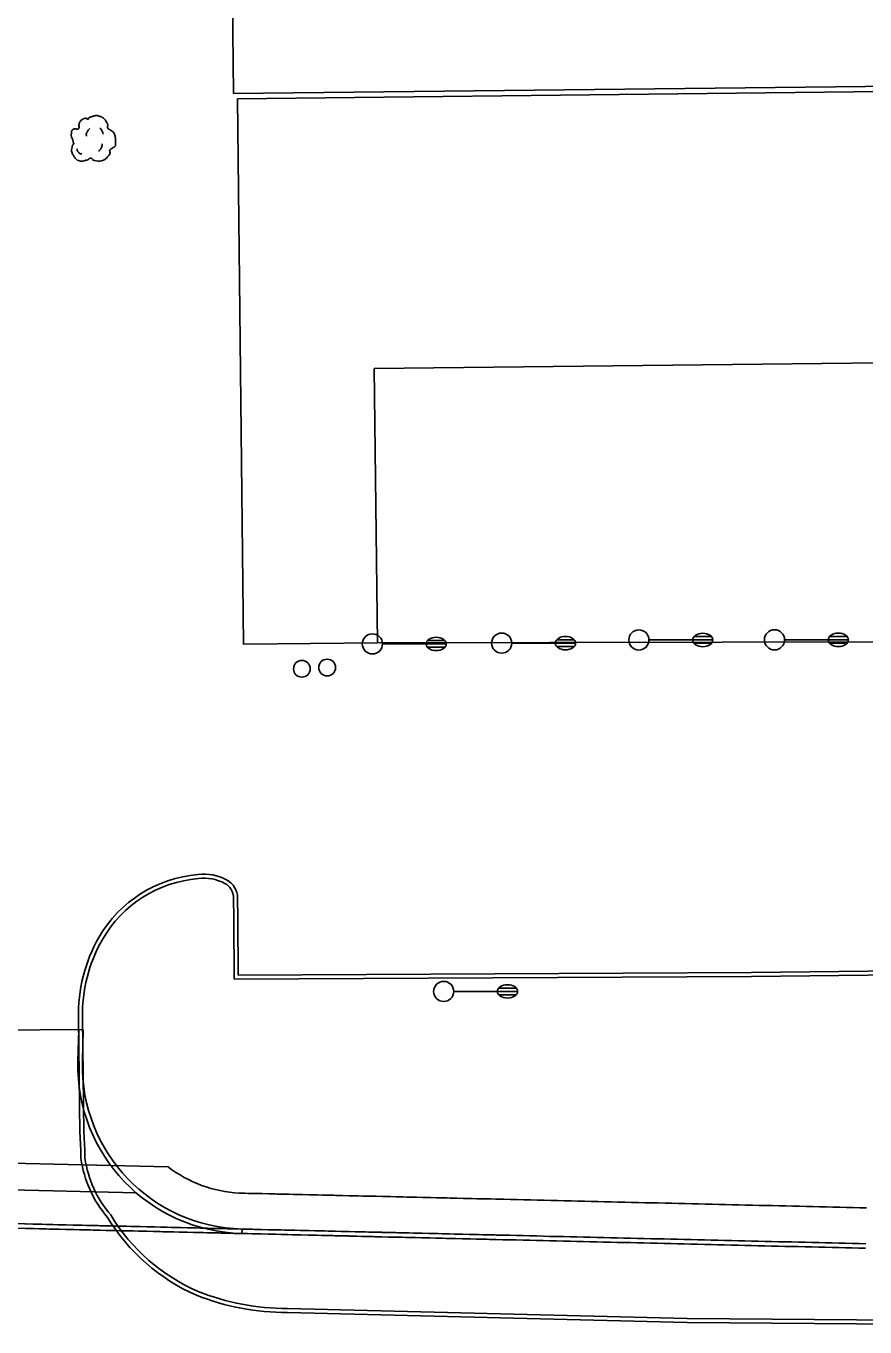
# Model space of a CAD drawing. Extents: x 2145380 to 2157287, y 139568 to 149130.
# Drawn here: x 2147856.1 to 2147980.9, y 143189.7 to 143383.4 of the extents above; entities that cross this region are included whole.
import ezdxf

# ---------------------------------------------------------------- set-up
doc = ezdxf.new("R2010")
doc.units = 0
for name, color, linetype in [('PR_PREVIOUSLY CONSTRUCTED', 7, 'Continuous'), ('TOPO_Building', 7, 'Continuous'), ('TOPO_Curb Back', 7, 'Continuous'), ('TOPO_Fence', 7, 'Continuous'), ('TOPO_Light Pole', 7, 'Continuous'), ('TOPO_Misc', 7, 'Continuous'), ('TOPO_Misc Line', 7, 'Continuous'), ('TOPO_Tree', 7, 'Continuous')]:
    doc.layers.add(name, color=color, linetype=linetype)

# ---------------------------------------------------------------- blocks, each defined once
blk = doc.blocks.new('POST')
at = {"layer": 'TOPO_Misc'}
for start, end in [(90, 180), (180, 270), (360, 90), (270, 0)]:
    blk.add_arc((-0.01, 0.03), 3.16, start, end, dxfattribs=at)
blk = doc.blocks.new('LP')
at = {"layer": 'TOPO_Light Pole'}
blk.add_line((3.81, 0), (20.32, 0), dxfattribs=at)
for points in [[(20.32, 0), (27.94, 0)], [(20.32, 0), (23.5, 0)], [(20.83, 1.27), (27.43, 1.27)], [(20.83, 1.27), (23.5, 1.27)], [(23.71, 1.27), (27.43, 1.27)], [(23.71, 0), (27.94, 0)], [(20.83, -1.27), (27.43, -1.27)], [(20.83, -1.27), (23.5, -1.27)], [(23.71, -1.27), (27.43, -1.27)]]:
    blk.add_lwpolyline(points, dxfattribs=at)
blk.add_circle((0, 0), 3.81, dxfattribs=at)
blk.add_ellipse((24.13, 0), major_axis=(3.81, 0), ratio=0.666667, dxfattribs=at)
blk = doc.blocks.new('TREE')
at = {"layer": 'TOPO_Tree'}
for points in [[(-3.49, 17.6), (-3.07, 18.27), (-2.58, 18.8), (-1.9, 19.19), (-1.05, 19.68), (-0.19, 19.96), (0.74, 20.24), (1.62, 20.51), (2.51, 20.82), (3.39, 20.77), (4.1, 20.73), (4.8, 20.47), (5.51, 20.24), (6.43, 19.95), (7.32, 19.73), (8.15, 19.19), (9.36, 18.4), (10.02, 17.21), (10.8, 16.01), (11.24, 15.33), (11.58, 14.62), (11.86, 13.89), (12.17, 13.08), (11.37, 12.02), (11.86, 11.25), (12, 11.03), (12.18, 10.86), (12.39, 10.72), (12.91, 10.35), (13.45, 10.02), (13.97, 9.66), (14.7, 9.16), (15.41, 8.68), (16.09, 8.07), (16.7, 7.53), (16.93, 6.73), (17.15, 5.95), (17.59, 4.38), (17.71, 2.77), (17.68, 1.19), (17.65, -0.25), (17.83, -2.22), (16.62, -3.04), (15.47, -3.83), (14.31, -4.58), (13.16, -5.35)], [(-14.07, -0.4), (-14.17, 0.5), (-14.37, 1.38), (-14.6, 2.25), (-14.84, 3.17), (-15.47, 3.96), (-15.66, 4.9), (-15.8, 5.59), (-15.71, 6.31), (-15.66, 7.01), (-15.6, 7.91), (-15.72, 8.8), (-15.13, 9.66), (-14.62, 10.42), (-13.76, 10.49), (-13.02, 10.72), (-12.18, 10.98), (-11.06, 10), (-10.37, 10.72), (-9.4, 11.74), (-10.29, 13.28), (-9.84, 14.42), (-9.56, 15.15), (-9.32, 15.89), (-8.78, 16.54), (-8.18, 17.26), (-7.5, 17.68), (-6.67, 18.13), (-6.14, 18.41), (-5.61, 18.61), (-5.08, 18.66), (-4.55, 18.71), (-4.02, 18.54), (-3.49, 18.13)], [(-4.21, 5.09), (-4.46, 6.09), (-4.3, 7.21), (-3.84, 8.21), (-3.33, 9.34), (-2.71, 10.27), (-1.64, 10.97)], [(5.89, 11.15), (6.5, 10.68), (6.96, 10.17), (7.36, 9.5), (7.93, 8.56), (8.31, 7.6), (8.46, 6.56)], [(13.16, -5.34), (13.25, -5.81), (13.36, -6.28), (13.45, -6.75), (13.76, -8.52), (12.24, -10.03), (10.8, -11.51), (9.98, -12.34), (9.13, -12.77), (8.15, -13.1), (5.97, -13.83), (3.32, -13.56), (1.27, -13.1), (0.49, -12.92), (-0.06, -11.44), (-0.84, -11.51), (-2.04, -11.61), (-3.28, -12.78), (-4.55, -13.1), (-6.06, -13.47), (-7.77, -14.03), (-9.31, -13.62), (-11.36, -13.09), (-12.84, -11.41), (-14.07, -9.39), (-15.32, -7.35), (-15.61, -5.13), (-15.13, -3.04), (-14.87, -1.89), (-13.91, -0.75), (-13.54, 0.13)], [(-11.38, -4.46), (-11.47, -5.41), (-11.03, -6.32), (-10.09, -7.22), (-9.3, -7.97), (-8.49, -8.26), (-7.7, -8.14)], [(4.79, -6.29), (5.71, -5.66), (6.3, -4.92), (6.81, -3.91), (7.36, -2.81), (7.63, -1.7), (7.54, -0.6)]]:
    blk.add_open_spline(points, degree=3, dxfattribs=at)

msp = doc.modelspace()

# ---------------------------------------------------------------- linework, layer by layer
at = {"layer": 'PR_PREVIOUSLY CONSTRUCTED'}
for p, q in [((2147833.37, 143233.75), (2147864.57, 143234.03)), ((2147863.9, 143234.03), (2147863.79, 143229.24)), ((2147864.57, 143234.03), (2147864.46, 143229.22)), ((2147819.81, 143214.94), (2147877.2, 143213.59)), ((2147828.33, 143214.74), (2147868.68, 143213.79)), ((2147824.34, 143210.83), (2147872.48, 143209.7)), ((2147808.36, 143205.54), (2147888.19, 143203.66)), ((2147808.38, 143206.2), (2147888.21, 143204.32)), ((2147888.19, 143203.66), (2147888.21, 143204.32))]:
    msp.add_line(p, q, dxfattribs=at)
for points in [[(2147887.79, 143209.68), (2147888.18, 143209.67), (2147888.62, 143209.66), (2147889.18, 143209.64), (2147889.83, 143209.63), (2147890.18, 143209.62), (2147891.03, 143209.6), (2147891.18, 143209.6), (2147892.18, 143209.57), (2147892.24, 143209.57), (2147893.18, 143209.55), (2147893.44, 143209.54), (2147894.18, 143209.53), (2147894.65, 143209.52), (2147895.18, 143209.5), (2147895.85, 143209.49), (2147896.18, 143209.48), (2147897.06, 143209.46), (2147897.18, 143209.45), (2147898.18, 143209.43), (2147898.26, 143209.43), (2147899.18, 143209.41), (2147899.46, 143209.4), (2147900.17, 143209.38), (2147900.67, 143209.37), (2147901.17, 143209.36), (2147901.87, 143209.35), (2147902.17, 143209.34), (2147903.08, 143209.32), (2147903.17, 143209.31), (2147904.17, 143209.29), (2147904.28, 143209.29), (2147905.17, 143209.27), (2147905.49, 143209.26), (2147906.17, 143209.24), (2147906.69, 143209.23), (2147907.17, 143209.22), (2147907.9, 143209.2), (2147908.17, 143209.2), (2147909.1, 143209.17), (2147909.17, 143209.17), (2147910.17, 143209.15), (2147910.3, 143209.15), (2147911.17, 143209.13), (2147911.51, 143209.12), (2147912.17, 143209.1), (2147912.71, 143209.09), (2147913.17, 143209.08), (2147913.92, 143209.06), (2147914.17, 143209.05), (2147915.12, 143209.03), (2147915.17, 143209.03), (2147916.17, 143209.01), (2147916.33, 143209), (2147917.17, 143208.98), (2147917.53, 143208.98), (2147918.17, 143208.96), (2147918.74, 143208.95), (2147919.17, 143208.94), (2147919.94, 143208.92), (2147920.17, 143208.91), (2147921.15, 143208.89), (2147921.17, 143208.89), (2147922.17, 143208.87), (2147922.35, 143208.86), (2147923.17, 143208.84), (2147923.55, 143208.83), (2147924.17, 143208.82), (2147924.76, 143208.81), (2147925.17, 143208.8), (2147925.96, 143208.78), (2147926.17, 143208.77), (2147927.17, 143208.75), (2147928.17, 143208.72), (2147929.17, 143208.7), (2147930.17, 143208.68), (2147931.17, 143208.65), (2147932.17, 143208.63), (2147933.17, 143208.61), (2147934.17, 143208.58), (2147935.17, 143208.56), (2147936.17, 143208.54), (2147937.17, 143208.51), (2147938.17, 143208.49), (2147939.16, 143208.47), (2147940.16, 143208.44), (2147941.16, 143208.42), (2147942.16, 143208.4), (2147943.16, 143208.37), (2147944.16, 143208.35), (2147945.16, 143208.32), (2147946.16, 143208.3), (2147947.16, 143208.28), (2147948.16, 143208.25), (2147949.16, 143208.23), (2147950.16, 143208.21), (2147951.16, 143208.18), (2147952.16, 143208.16), (2147953.16, 143208.14), (2147954.16, 143208.11), (2147955.16, 143208.09), (2147956.16, 143208.07), (2147957.16, 143208.04), (2147958.16, 143208.02), (2147959.16, 143207.99), (2147960.16, 143207.97), (2147961.16, 143207.95), (2147962.16, 143207.92), (2147963.16, 143207.9), (2147964.16, 143207.88), (2147965.16, 143207.85), (2147966.16, 143207.83), (2147967.16, 143207.81), (2147968.16, 143207.78), (2147969.16, 143207.76), (2147970.16, 143207.74), (2147971.16, 143207.71), (2147972.15, 143207.69), (2147973.15, 143207.67), (2147974.15, 143207.64), (2147975.15, 143207.62), (2147976.15, 143207.6), (2147977.15, 143207.57), (2147978.15, 143207.55), (2147979.15, 143207.52), (2147980.15, 143207.5), (2147981.15, 143207.48)], [(2147855.98, 143205.08), (2147856.06, 143205.08), (2147857.06, 143205.06), (2147857.18, 143205.06), (2147858.06, 143205.04), (2147858.39, 143205.03), (2147859.06, 143205.01), (2147859.59, 143205), (2147860.06, 143204.99), (2147860.79, 143204.97), (2147861.06, 143204.96), (2147862, 143204.94), (2147862.06, 143204.94), (2147863.06, 143204.92), (2147863.2, 143204.91), (2147864.06, 143204.89), (2147864.41, 143204.89), (2147865.06, 143204.87), (2147865.61, 143204.86), (2147866.06, 143204.85), (2147866.82, 143204.83), (2147867.06, 143204.82), (2147868.02, 143204.8), (2147868.06, 143204.8), (2147869.06, 143204.78), (2147869.23, 143204.77), (2147870.06, 143204.75), (2147870.43, 143204.74), (2147871.06, 143204.73), (2147871.64, 143204.72), (2147872.06, 143204.71), (2147872.84, 143204.69), (2147873.06, 143204.68), (2147874.04, 143204.66), (2147874.06, 143204.66), (2147875.06, 143204.63), (2147875.25, 143204.63), (2147876.06, 143204.61), (2147876.45, 143204.6), (2147877.06, 143204.59), (2147877.66, 143204.57), (2147878.06, 143204.56), (2147878.86, 143204.55), (2147879.05, 143204.54), (2147880.05, 143204.52), (2147880.07, 143204.52), (2147881.05, 143204.49), (2147881.27, 143204.49), (2147882.05, 143204.47), (2147882.48, 143204.46), (2147883.05, 143204.45), (2147883.68, 143204.43), (2147884.05, 143204.42), (2147884.88, 143204.4), (2147885.05, 143204.4), (2147886.05, 143204.38), (2147886.09, 143204.38), (2147887.05, 143204.35), (2147887.29, 143204.35), (2147888.05, 143204.33), (2147888.5, 143204.32), (2147889.05, 143204.3), (2147889.7, 143204.29), (2147890.05, 143204.28), (2147890.91, 143204.26), (2147891.05, 143204.26), (2147892.05, 143204.23), (2147892.11, 143204.23), (2147893.05, 143204.21), (2147893.32, 143204.2), (2147894.05, 143204.19), (2147894.52, 143204.18), (2147895.05, 143204.16), (2147895.72, 143204.15), (2147896.05, 143204.14), (2147896.93, 143204.12), (2147897.05, 143204.12), (2147898.05, 143204.09), (2147898.13, 143204.09), (2147899.05, 143204.07), (2147899.34, 143204.06), (2147900.05, 143204.05), (2147900.54, 143204.04), (2147901.05, 143204.02), (2147901.75, 143204.01), (2147902.05, 143204), (2147902.95, 143203.98), (2147903.05, 143203.98), (2147904.05, 143203.95), (2147904.16, 143203.95), (2147905.05, 143203.93), (2147905.36, 143203.92), (2147906.05, 143203.9), (2147906.57, 143203.89), (2147907.05, 143203.88), (2147907.77, 143203.86), (2147908.05, 143203.86), (2147908.97, 143203.84), (2147909.05, 143203.83), (2147910.05, 143203.81), (2147910.18, 143203.81), (2147911.05, 143203.79), (2147911.38, 143203.78), (2147912.05, 143203.76), (2147912.59, 143203.75), (2147913.05, 143203.74), (2147913.79, 143203.72), (2147914.05, 143203.72), (2147915, 143203.69), (2147915.04, 143203.69), (2147916.04, 143203.67), (2147916.2, 143203.67), (2147917.04, 143203.65), (2147917.41, 143203.64), (2147918.04, 143203.62), (2147918.61, 143203.61), (2147919.04, 143203.6), (2147919.81, 143203.58), (2147920.04, 143203.57), (2147921.02, 143203.55), (2147921.04, 143203.55), (2147922.04, 143203.53), (2147922.22, 143203.52), (2147923.04, 143203.51), (2147923.43, 143203.49), (2147924.04, 143203.48), (2147924.63, 143203.47), (2147925.04, 143203.46), (2147925.84, 143203.44), (2147926.04, 143203.43), (2147927.04, 143203.41), (2147928.04, 143203.39), (2147929.04, 143203.36), (2147930.04, 143203.34), (2147931.04, 143203.32), (2147932.04, 143203.29), (2147933.04, 143203.27), (2147934.04, 143203.24), (2147935.04, 143203.22), (2147936.04, 143203.2), (2147937.04, 143203.17), (2147938.04, 143203.15), (2147939.04, 143203.13), (2147940.04, 143203.1), (2147941.04, 143203.08), (2147942.04, 143203.06), (2147943.04, 143203.03), (2147944.04, 143203.01), (2147945.04, 143202.99), (2147946.04, 143202.96), (2147947.04, 143202.94), (2147948.04, 143202.92), (2147949.04, 143202.89), (2147950.04, 143202.87), (2147951.03, 143202.85), (2147952.03, 143202.82), (2147953.03, 143202.8), (2147954.03, 143202.77), (2147955.03, 143202.75), (2147956.03, 143202.73), (2147957.03, 143202.7), (2147958.03, 143202.68), (2147959.03, 143202.66), (2147960.03, 143202.63), (2147961.03, 143202.61), (2147962.03, 143202.59), (2147963.03, 143202.56), (2147964.03, 143202.54), (2147965.03, 143202.52), (2147966.03, 143202.49), (2147967.03, 143202.47), (2147968.03, 143202.44), (2147969.03, 143202.42), (2147970.03, 143202.4), (2147971.03, 143202.37), (2147972.03, 143202.35), (2147973.03, 143202.33), (2147974.03, 143202.3), (2147975.03, 143202.28), (2147976.03, 143202.26), (2147977.03, 143202.23), (2147978.03, 143202.21), (2147979.03, 143202.19), (2147980.03, 143202.16), (2147981.03, 143202.14)], [(2147856.05, 143204.41), (2147857.05, 143204.39), (2147857.17, 143204.39), (2147858.04, 143204.37), (2147858.37, 143204.36), (2147859.04, 143204.34), (2147859.57, 143204.33), (2147860.04, 143204.32), (2147860.78, 143204.3), (2147861.04, 143204.3), (2147861.98, 143204.27), (2147862.04, 143204.27), (2147863.04, 143204.25), (2147863.19, 143204.25), (2147864.04, 143204.23), (2147864.39, 143204.22), (2147865.04, 143204.2), (2147865.6, 143204.19), (2147866.04, 143204.18), (2147866.8, 143204.16), (2147867.04, 143204.16), (2147868.01, 143204.13), (2147868.04, 143204.13), (2147869.04, 143204.11), (2147869.21, 143204.1), (2147870.04, 143204.08), (2147870.42, 143204.08), (2147871.04, 143204.06), (2147871.62, 143204.05), (2147872.04, 143204.04), (2147872.82, 143204.02), (2147873.04, 143204.02), (2147874.03, 143203.99), (2147874.04, 143203.99), (2147875.04, 143203.97), (2147875.23, 143203.96), (2147876.04, 143203.94), (2147876.44, 143203.93), (2147877.04, 143203.92), (2147877.64, 143203.91), (2147878.04, 143203.9), (2147878.85, 143203.88), (2147879.04, 143203.87), (2147880.04, 143203.85), (2147880.05, 143203.85), (2147881.04, 143203.83), (2147881.26, 143203.82), (2147882.04, 143203.8), (2147882.46, 143203.79), (2147883.04, 143203.78), (2147883.67, 143203.76), (2147884.04, 143203.76), (2147884.87, 143203.74), (2147885.04, 143203.73), (2147886.04, 143203.71), (2147886.07, 143203.71), (2147887.04, 143203.68), (2147887.28, 143203.68), (2147888.04, 143203.66), (2147888.48, 143203.65), (2147889.04, 143203.64), (2147889.69, 143203.62), (2147890.04, 143203.61), (2147890.89, 143203.59), (2147891.04, 143203.59), (2147892.04, 143203.57), (2147892.1, 143203.57), (2147893.04, 143203.54), (2147893.3, 143203.54), (2147894.03, 143203.52), (2147894.5, 143203.51), (2147895.03, 143203.5), (2147895.71, 143203.48), (2147896.03, 143203.47), (2147896.91, 143203.45), (2147897.03, 143203.45), (2147898.03, 143203.43), (2147898.12, 143203.42), (2147899.03, 143203.4), (2147899.32, 143203.39), (2147900.03, 143203.38), (2147900.53, 143203.37), (2147901.03, 143203.35), (2147901.73, 143203.34), (2147902.03, 143203.33), (2147902.94, 143203.31), (2147903.03, 143203.31), (2147904.03, 143203.29), (2147904.14, 143203.28), (2147905.03, 143203.26), (2147905.35, 143203.25), (2147906.03, 143203.24), (2147906.55, 143203.22), (2147907.03, 143203.21), (2147907.75, 143203.2), (2147908.03, 143203.19), (2147908.96, 143203.17), (2147909.03, 143203.17), (2147910.03, 143203.14), (2147910.16, 143203.14), (2147911.03, 143203.12), (2147911.37, 143203.11), (2147912.03, 143203.1), (2147912.57, 143203.08), (2147913.03, 143203.07), (2147913.78, 143203.05), (2147914.03, 143203.05), (2147914.98, 143203.03), (2147915.03, 143203.02), (2147916.03, 143203), (2147916.19, 143203), (2147917.03, 143202.98), (2147917.39, 143202.97), (2147918.03, 143202.95), (2147918.6, 143202.94), (2147919.03, 143202.93), (2147919.8, 143202.91), (2147920.03, 143202.91), (2147921, 143202.88), (2147921.03, 143202.88), (2147922.03, 143202.86), (2147922.21, 143202.86), (2147923.03, 143202.84), (2147923.41, 143202.83), (2147924.03, 143202.81), (2147924.62, 143202.8), (2147925.03, 143202.79), (2147925.82, 143202.77), (2147926.03, 143202.77), (2147927.03, 143202.74), (2147928.03, 143202.72), (2147929.03, 143202.7), (2147930.03, 143202.67), (2147931.02, 143202.65), (2147932.02, 143202.62), (2147933.02, 143202.6), (2147934.02, 143202.58), (2147935.02, 143202.55), (2147936.02, 143202.53), (2147937.02, 143202.51), (2147938.02, 143202.48), (2147939.02, 143202.46), (2147940.02, 143202.44), (2147941.02, 143202.41), (2147942.02, 143202.39), (2147943.02, 143202.37), (2147944.02, 143202.34), (2147945.02, 143202.32), (2147946.02, 143202.3), (2147947.02, 143202.27), (2147948.02, 143202.25), (2147949.02, 143202.22), (2147950.02, 143202.2), (2147951.02, 143202.18), (2147952.02, 143202.15), (2147953.02, 143202.13), (2147954.02, 143202.11), (2147955.02, 143202.08), (2147956.02, 143202.06), (2147957.02, 143202.04), (2147958.02, 143202.01), (2147959.02, 143201.99), (2147960.02, 143201.97), (2147961.02, 143201.94), (2147962.02, 143201.92), (2147963.02, 143201.89), (2147964.02, 143201.87), (2147965.02, 143201.85), (2147966.02, 143201.82), (2147967.01, 143201.8), (2147968.01, 143201.78), (2147969.01, 143201.75), (2147970.01, 143201.73), (2147971.01, 143201.71), (2147972.01, 143201.68), (2147973.01, 143201.66), (2147974.01, 143201.64), (2147975.01, 143201.61), (2147976.01, 143201.59), (2147977.01, 143201.57), (2147978.01, 143201.54), (2147979.01, 143201.52), (2147980.01, 143201.49), (2147981.01, 143201.47)]]:
    msp.add_lwpolyline(points, dxfattribs=at)
for radius, start, end in [(25, 178.6506, 268.6506), (24.33, 178.6506, 268.6506), (19, 232.4547, 267.0138)]:
    msp.add_arc((2147888.78, 143228.65), radius, start, end, dxfattribs=at)
at = {"layer": 'TOPO_Building'}
msp.add_lwpolyline([(2147873.27, 143665.68), (2147875.33, 143479.79), (2147885.79, 143479.91), (2147886.96, 143373.39), (2148061.61, 143375.32), (2148062.53, 143291.91), (2148110.45, 143292.43), (2148108.62, 143458.32), (2148117.66, 143458.42), (2148117.71, 143453.92), (2148177.01, 143454.58), (2148176.97, 143458.5), (2148180.6, 143458.54), (2148178.28, 143668.45)], dxfattribs=at)
at = {"layer": 'TOPO_Curb Back'}
for points in [[(2147886.94, 143253.61), (2147887, 143250.5), (2147887.04, 143241.54), (2147964.05, 143241.93), (2148046.3, 143242.85), (2148081.65, 143243.66), (2148090.34, 143244.19)], [(2147887.54, 143253.61), (2147887.6, 143250.51), (2147887.64, 143242.14), (2147964.04, 143242.53), (2148046.29, 143243.45), (2148081.62, 143244.26), (2148090.27, 143244.79)], [(2147864.07, 143218.62), (2147863.88, 143235.7)], [(2147864.67, 143218.65), (2147864.48, 143235.72)], [(2148215.03, 143191.07), (2148189.03, 143190.98), (2148104.77, 143190.12), (2148036.43, 143189.75), (2147954.44, 143190.43), (2147894.97, 143191.9)], [(2148215.03, 143191.67), (2148189.03, 143191.58), (2148104.76, 143190.72), (2148036.43, 143190.35), (2147954.45, 143191.03), (2147894.98, 143192.5)]]:
    msp.add_lwpolyline(points, dxfattribs=at)
for centre, radius, start, end in [((2147883.15, 143238.45), 18.7, 94.5975, 150.2856), ((2147883.15, 143238.45), 18.1, 94.5477, 150.289), ((2147882.56, 143250.21), 6.95, 61.1162, 97.5467), ((2147882.56, 143250.21), 6.35, 61.0318, 97.6848), ((2147884.55, 143253.64), 2.39, 359.2981, 63.0472), ((2147884.55, 143253.64), 2.99, 359.4962, 62.8417), ((2147886.65, 143236.37), 22.78, 150.1012, 181.6745), ((2147886.65, 143236.37), 22.18, 150.0988, 181.6883), ((2147819.7, 143214.93), 44.52, 359.8523, 4.7525), ((2147819.74, 143214.93), 45.08, 359.9052, 4.726), ((2147881.3, 143217.25), 17.24, 188.1278, 220.4372), ((2147881.3, 143217.25), 16.64, 188.2752, 220.6009), ((2147893.23, 143221.33), 29.34, 211.3489, 246.3178), ((2147893.23, 143221.33), 28.74, 211.2534, 246.2976), ((2147894.83, 143228.07), 36.17, 248.2817, 270.2294), ((2147894.83, 143228.07), 35.57, 248.2987, 270.2423)]:
    msp.add_arc(centre, radius, start, end, dxfattribs=at)
at = {"layer": 'TOPO_Fence'}
msp.add_line((2148062.53, 143291.91), (2147908.35, 143291.61), dxfattribs=at)
at = {"layer": 'TOPO_Misc Line'}
msp.add_lwpolyline([(2148027.34, 143374.15), (2147887.53, 143372.57), (2147888.45, 143291.38), (2147908.35, 143291.61), (2147907.89, 143332.41), (2148027.8, 143333.76)], close=True, dxfattribs=at)

# ---------------------------------------------------------------- block references
at = {"layer": 'TOPO_Light Pole', "xscale": 0.39370000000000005, "yscale": 0.3937000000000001}
for p in [(2147907.61, 143291.43), (2147926.85, 143291.55), (2147947.27, 143292.02), (2147967.45, 143292.04), (2147918.22, 143239.7)]:
    msp.add_blockref('LP', p, dxfattribs=at)
at = {"layer": 'TOPO_Misc', "xscale": 0.39370000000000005, "yscale": 0.3937000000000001}
for p in [(2147897.12, 143287.72), (2147900.88, 143287.9)]:
    msp.add_blockref('POST', p, dxfattribs=at)
at = {"layer": 'TOPO_Tree', "xscale": 0.19685000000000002, "yscale": 0.19685000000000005}
msp.add_blockref('TREE', (2147865.89, 143366), dxfattribs=at)

doc.saveas('drawing.dxf')
